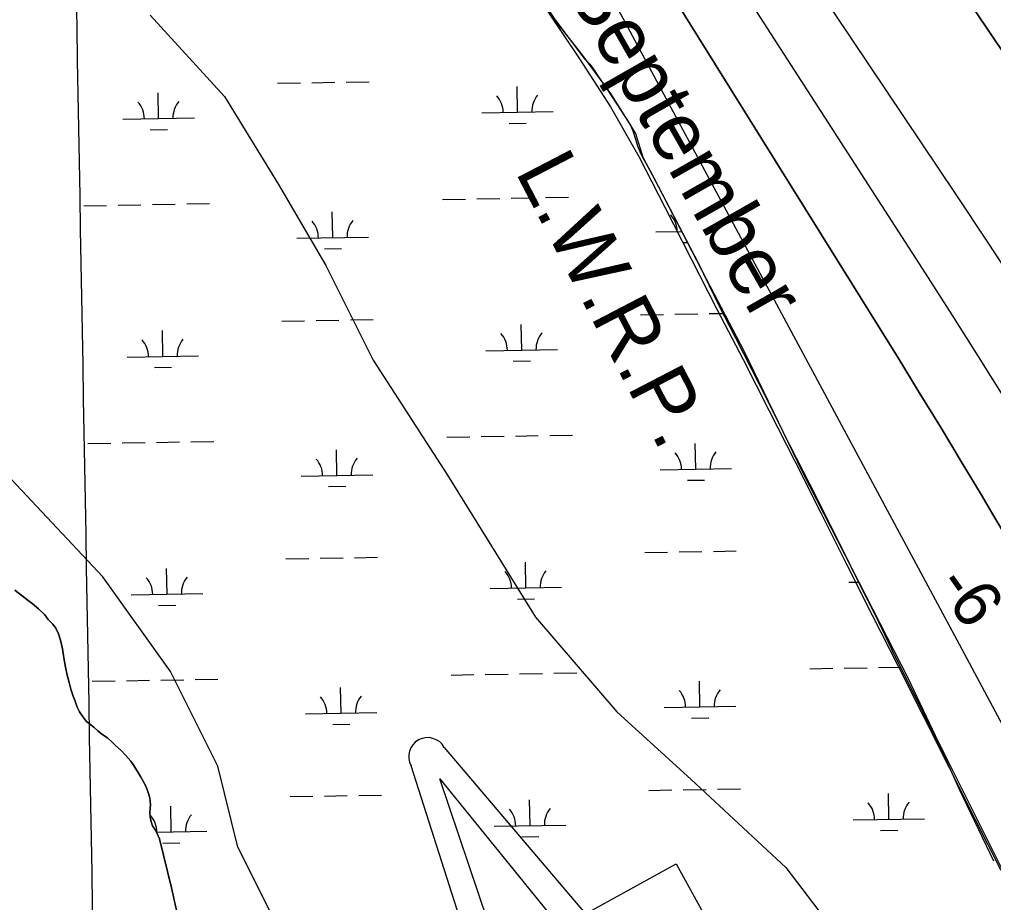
# Model space of a CAD drawing. Extents: x 3903937 to 3942190, y 260677 to 286651.
# Drawn here: x 3929344 to 3930706, y 267673 to 268908 of the extents above; entities that cross this region are included whole.
import ezdxf

# ---------------------------------------------------------------- set-up
doc = ezdxf.new("R2010")
doc.units = 0
for name, color, linetype in [('V-GRID-MAJR', 7, 'Continuous'), ('V-RIVR-EDGE', 7, 'Continuous'), ('V-RIVR-IDEN', 7, 'Continuous'), ('V-RIVR-RANG', 7, 'Continuous'), ('V-RRAP-FSHR', 7, 'Continuous'), ('V-SITE-VEGE', 7, 'Continuous'), ('V-TOPO-DPTH', 7, 'Continuous'), ('V-TOPO-MINR', 7, 'Continuous'), ('V-TOPO-SHOR', 7, 'Continuous'), ('V-TOPO-WATR-IDEN', 7, 'Continuous'), ('V-WETL-SWMP', 7, 'Continuous')]:
    doc.layers.add(name, color=color, linetype=linetype)

msp = doc.modelspace()

# ---------------------------------------------------------------- linework, layer by layer
at = {"layer": 'V-GRID-MAJR'}
msp.add_spline([(3929468.8340000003, 266390.48), (3929361.347, 272447.3), (3929253.805, 278507.203), (3929146.2630000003, 284567.099), (3929146.208, 284570.19)], degree=3, dxfattribs=at)
at = {"layer": 'V-RIVR-EDGE'}
msp.add_lwpolyline([(3930086.1586857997, 268915.228176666), (3930128.17837103, 268861.8281600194), (3930170.1980562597, 268804.92650293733), (3930205.2144606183, 268748.9002559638), (3930215.7193819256, 268715.6346718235), (3930237.6046346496, 268674.4903967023), (3930304.13580293, 268545.80511068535), (3930356.6604094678, 268445.13294815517), (3930438.94895971, 268275.3033870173), (3930586.0178580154, 267987.2934611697), (3930624.5359028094, 267906.7557311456), (3930740.0900371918, 267675.64746238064)], dxfattribs=at)
at = {"layer": 'V-RRAP-FSHR'}
msp.add_lwpolyline([(3930082.2995191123, 268920.3002778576), (3930126.917247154, 268853.62763779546), (3930170.2775031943, 268786.445045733), (3930209.8448632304, 268716.9195416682), (3930246.299263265, 268645.7085336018), (3930282.7536632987, 268574.4975255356), (3930319.208063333, 268503.28651746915), (3930355.6645113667, 268432.7493014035), (3930392.1189114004, 268360.8645013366), (3930428.5692154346, 268289.64939727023), (3930464.546431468, 268218.1967252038), (3930500.525695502, 268146.7440531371), (3930536.5029115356, 268075.28933307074), (3930572.482175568, 268003.83666100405), (3930608.459391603, 267932.38398893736), (3930644.4386556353, 267860.9313168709), (3930680.415871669, 267789.4765968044), (3930716.3951357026, 267718.24101273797)], dxfattribs=at)
at = {"layer": 'V-SITE-VEGE'}
for p, q in [((3929526.444, 268914.308), (3929630.474, 268800.763)), ((3929630.474, 268800.76300000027), (3929706.131, 268677.75800000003)), ((3929706.131, 268677.75800000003), (3929772.333, 268564.212)), ((3929772.333, 268564.212), (3929838.532, 268431.7460000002)), ((3929838.532, 268431.7460000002), (3929942.562, 268270.892)), ((3929460.244, 268128.963), (3929318.3850000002, 268280.354)), ((3929942.562, 268270.892), (3930065.508, 268072.1910000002)), ((3929554.8170000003, 267996.4950000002), (3929460.244, 268128.963)), ((3930065.508, 268072.1910000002), (3930178.994, 267939.722)), ((3929621.0160000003, 267864.028), (3929554.8170000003, 267996.4950000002)), ((3930178.994, 267939.722), (3930283.024, 267845.102)), ((3929649.389, 267750.483), (3929621.0160000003, 267864.028)), ((3930283.024, 267845.102), (3930415.4250000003, 267722.09500000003)), ((3929696.6750000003, 267655.86300000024), (3929649.389, 267750.483)), ((3930415.4250000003, 267722.09500000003), (3930538.3710000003, 267561.2410000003))]:
    msp.add_line(p, q, dxfattribs=at)
at = {"layer": 'V-TOPO-DPTH'}
for points in [[(3930216.8202591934, 269314.37286464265), (3930653.286260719, 268663.417751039), (3930697.529709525, 268596.93324108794), (3930741.4631458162, 268530.24603826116)], [(3930216.8202591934, 269314.37286464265), (3930653.286260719, 268663.417751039), (3930697.529709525, 268596.93324108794), (3930741.4631458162, 268530.24603826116)], [(3930726.2612115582, 268179.94143550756), (3930705.1874286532, 268215.7755539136), (3930689.896868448, 268241.5883312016), (3930660.905511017, 268290.1668089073), (3930631.703129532, 268338.6171530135), (3930602.1842119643, 268386.87529672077), (3930572.4542703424, 268435.00530682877), (3930101.4825073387, 269191.9124322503)], [(3932307.5758397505, 266512.03687088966), (3932284.888967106, 266544.7136403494), (3931774.5049885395, 267280.1774222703), (3931755.4695017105, 267307.7395045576), (3931736.516831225, 267335.35814458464), (3931717.6883852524, 267363.0616212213), (3931698.9427556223, 267390.8216555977), (3931502.947830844, 267682.4766339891), (3931427.679684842, 267795.149264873), (3931352.8264102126, 267908.09520675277), (3931278.595442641, 268021.4511151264), (3931204.77934644, 268135.08033449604), (3931091.722290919, 268310.1674066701), (3931074.6617986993, 268336.4024946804), (3931057.4891851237, 268362.5634659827), (3931040.148389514, 268388.61326222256), (3931022.6954725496, 268414.58894175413), (3930591.223877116, 269052.3132334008)], [(3932307.5758397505, 266512.03687088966), (3932284.888967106, 266544.7136403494), (3931774.5049885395, 267280.1774222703), (3931755.4695017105, 267307.7395045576), (3931736.516831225, 267335.35814458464), (3931717.6883852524, 267363.0616212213), (3931698.9427556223, 267390.8216555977), (3931502.947830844, 267682.4766339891), (3931427.679684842, 267795.149264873), (3931352.8264102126, 267908.09520675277), (3931278.595442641, 268021.4511151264), (3931204.77934644, 268135.08033449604), (3931091.722290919, 268310.1674066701), (3931074.6617986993, 268336.4024946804), (3931057.4891851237, 268362.5634659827), (3931040.148389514, 268388.61326222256), (3931022.6954725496, 268414.58894175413), (3930591.223877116, 269052.3132334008)]]:
    msp.add_lwpolyline(points, dxfattribs=at)
at = {"layer": 'V-TOPO-MINR'}
for points in [[(3930216.8202591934, 269314.37286464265), (3930653.286260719, 268663.417751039), (3930697.529709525, 268596.93324108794), (3930741.4631458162, 268530.24603826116)], [(3930159.036959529, 269253.3761378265), (3930610.627452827, 268553.3796932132), (3930647.830092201, 268495.2582607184), (3930684.754419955, 268436.9619383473), (3930721.2612802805, 268378.40328116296)], [(3930101.4825073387, 269191.9124322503), (3930572.4542703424, 268435.00530682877), (3930602.1842119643, 268386.87529672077), (3930631.703129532, 268338.6171530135), (3930660.905511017, 268290.1668089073), (3930689.896868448, 268241.5883312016), (3930705.1874286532, 268215.7755539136), (3930726.2612115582, 268179.94143550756)], [(3930063.3668164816, 269142.28954659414), (3930657.7691715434, 268034.63791891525), (3930739.634789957, 267881.9997314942), (3930821.4537407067, 267729.33654657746), (3930903.20268996, 267576.6358654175), (3930984.904971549, 267423.9101867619), (3931109.596831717, 267190.6957768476), (3931128.912763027, 267154.5556609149), (3931148.221468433, 267118.41168617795), (3931167.519334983, 267082.2619232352), (3931186.809975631, 267046.1083014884), (3931212.8888895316, 266997.2147651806), (3931219.135102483, 266985.50525687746), (3931225.38191368, 266973.7960677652), (3931231.6296222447, 266962.08735744), (3931237.877929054, 266950.378966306), (3931244.123986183, 266938.6693770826), (3931250.366445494, 266926.957871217), (3931256.603508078, 266915.2434903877), (3931262.836972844, 266903.52719291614), (3931269.462384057, 266891.0672790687), (3931279.0091127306, 266873.1213214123), (3931288.560183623, 266855.17767605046), (3931291.695692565, 266849.2921317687)], [(3930591.223877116, 269052.3132334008), (3931022.6954725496, 268414.58894175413), (3931040.148389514, 268388.61326222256), (3931057.4891851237, 268362.5634659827), (3931074.6617986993, 268336.4024946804), (3931091.722290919, 268310.1674066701), (3931204.77934644, 268135.08033449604), (3931278.595442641, 268021.4511151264), (3931352.8264102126, 267908.09520675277), (3931427.679684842, 267795.149264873), (3931502.947830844, 267682.4766339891), (3931698.9427556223, 267390.8216555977), (3931717.6883852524, 267363.0616212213), (3931736.516831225, 267335.35814458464), (3931755.4695017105, 267307.7395045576), (3931774.5049885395, 267280.1774222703), (3932284.888967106, 266544.7136403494), (3932307.5758397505, 266512.03687088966)]]:
    msp.add_lwpolyline(points, dxfattribs=at)
at = {"layer": 'V-TOPO-SHOR'}
for points in [[(3929337.311, 268110.003), (3929355.792, 268095.818), (3929361.395, 268091.309), (3929370.214, 268084.014), (3929379.117, 268075.56), (3929383.848, 268069.174), (3929390.573, 268062.647), (3929394.477, 268057.011), (3929398.546, 268048.848), (3929401.2430000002, 268040.18), (3929403.881, 268028.044), (3929405.886, 268015.711)], [(3929405.886, 268015.711), (3929408.19, 268002.528), (3929410.637, 267991.446), (3929413.199, 267981.102), (3929415.676, 267971.808), (3929418.983, 267962.08), (3929421.594, 267954.674), (3929424.617, 267946.634), (3929427.9760000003, 267939.953), (3929432.69, 267932.515), (3929437.227, 267927.08), (3929441.892, 267923.006), (3929447.596, 267918.286), (3929453.404, 267913.458), (3929459.216, 267908.84), (3929467.011, 267903.349), (3929473.951, 267897.031), (3929478.3030000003, 267893.069), (3929485.961, 267885.688), (3929492.168, 267879.48600000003), (3929499.3880000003, 267870.954), (3929503.705, 267864.995), (3929512.915, 267849.702), (3929517.203, 267841.955), (3929520.47, 267836.013), (3929523.392, 267828.395), (3929525.981, 267819.51900000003), (3929526.88, 267810.356), (3929526.575, 267804.579), (3929526.165, 267798.908), (3929526.481, 267792.594), (3929527.349, 267787.846), (3929530.0670000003, 267780.443), (3929532.932, 267775.663), (3929535.69, 267770.887), (3929539.864, 267762.511), (3929556.498, 267693.89), (3929568.7290000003, 267638.59)]]:
    msp.add_lwpolyline(points, dxfattribs=at)
at = {"layer": 'V-TOPO-WATR-IDEN'}
for points in [[(3929937.8335963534, 267890.20038546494), (3930135.442142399, 267657.2739186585), (3930262.205741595, 267727.1043117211), (3930570.3002639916, 267167.8181780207), (3930443.536664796, 267097.98778495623), (3930539.587371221, 266797.83256416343)], [(3930493.1431611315, 266772.24779482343), (3930285.649007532, 267023.119673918), (3930187.4987027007, 267201.2926063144), (3930051.446261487, 267126.3452593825), (3929960.2191155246, 267291.9505332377), (3930096.271556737, 267366.89788016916), (3929987.788392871, 267563.8281235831), (3929891.3893862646, 267864.6156161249)], [(3930012.93843868, 267605.6510053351), (3929931.7758049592, 267846.2495026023), (3930091.7695827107, 267649.0750854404)]]:
    msp.add_lwpolyline(points, dxfattribs=at)
msp.add_arc((3929914.6114913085, 267877.40800079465), 26.51247382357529, 28.84909497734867, 208.84909497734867, dxfattribs=at)
at = {"layer": 'V-WETL-SWMP'}
for p, q in [((3930048.26600344, 268974.80299684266), (3930092.6850033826, 268908.39299689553)), ((3930092.6850033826, 268908.39299689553), (3930129.777003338, 268858.98599693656)), ((3930129.777003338, 268858.98599693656), (3930133.712003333, 268853.8499969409)), ((3930133.712003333, 268853.8499969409), (3930137.2390033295, 268850.2049969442)), ((3930137.2390033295, 268850.2049969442), (3930141.4970033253, 268845.92899694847)), ((3930141.4970033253, 268845.92899694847), (3930145.79900332, 268840.53999695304)), ((3930145.79900332, 268840.53999695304), (3930148.571003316, 268836.1649969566)), ((3930148.571003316, 268836.1649969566), (3930152.4830033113, 268829.6689969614)), ((3930152.4830033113, 268829.6689969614), (3930164.082003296, 268813.02699697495)), ((3929704.6985846, 268819.1586471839), (3929736.693628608, 268819.7218153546)), ((3929752.6911506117, 268820.00339944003), (3929784.68619462, 268820.5665676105)), ((3929800.683716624, 268820.848151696), (3929832.6787606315, 268821.4113198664)), ((3930040.3078475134, 268778.6287593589), (3930039.674283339, 268814.62318386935)), ((3930164.082003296, 268813.02699697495), (3930198.281003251, 268760.63799701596)), ((3929538.47758039, 268769.7956777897), (3929537.8440162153, 268805.7901023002)), ((3929488.485324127, 268768.9157275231), (3929588.469836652, 268770.6756280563)), ((3929990.315591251, 268777.74880909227), (3930090.3001037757, 268779.5087096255)), ((3930028.581276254, 268762.98896116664), (3930052.5775592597, 268763.4113372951)), ((3930198.281003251, 268760.63799701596), (3930201.7950032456, 268752.5409970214)), ((3929526.7510091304, 268754.1558795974), (3929550.7472921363, 268754.57825572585)), ((3930201.7950032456, 268752.5409970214), (3930205.9140032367, 268739.7949970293)), ((3930205.9140032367, 268739.7949970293), (3930208.129003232, 268731.6569970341)), ((3930208.1290032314, 268731.6569970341), (3930211.275003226, 268723.68899703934)), ((3930211.275003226, 268723.68899703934), (3930215.768003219, 268714.8949970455)), ((3930215.768003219, 268714.8949970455), (3930225.3170032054, 268697.7309970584)), ((3930225.3170032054, 268697.7309970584), (3930265.6020031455, 268620.6899971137)), ((3929433.763257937, 268647.86292562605), (3929465.758301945, 268648.42609379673)), ((3929481.755823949, 268648.7076778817), (3929513.7508679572, 268649.2708460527)), ((3929529.7483899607, 268649.5524301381), (3929561.7434339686, 268650.1155983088)), ((3929577.7409559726, 268650.39718239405), (3929609.735999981, 268650.96035056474)), ((3929935.593525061, 268656.6960071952), (3929967.5885690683, 268657.2591753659)), ((3929983.5860910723, 268657.54075945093), (3930015.58113508, 268658.10392762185)), ((3930031.5786570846, 268658.38551170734), (3930063.5737010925, 268658.948679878)), ((3930079.5712230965, 268659.2302639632), (3930111.5662671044, 268659.7934321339)), ((3929781.918476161, 268603.24120041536), (3929781.2849119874, 268639.23562492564)), ((3930265.6020031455, 268620.6899971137), (3930293.2260031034, 268567.1729971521)), ((3930233.7564870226, 268611.19433171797), (3930270.1725447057, 268611.83531738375)), ((3929731.9262198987, 268602.3612501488), (3929831.910732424, 268604.1211506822)), ((3930272.022172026, 268596.4344837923), (3930278.067108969, 268596.54088514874)), ((3929770.191904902, 268587.6014022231), (3929794.188187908, 268588.0237783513)), ((3930293.2260031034, 268567.1729971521), (3930321.6270030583, 268508.20099719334)), ((3930308.3687326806, 268497.05775621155), (3930327.312281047, 268497.3911954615)), ((3930321.6270030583, 268508.20099719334), (3930345.250003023, 268463.28499722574)), ((3929710.5533335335, 268486.53517013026), (3929742.5483775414, 268487.09833830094)), ((3929758.545899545, 268487.37992238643), (3929790.540943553, 268487.9430905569)), ((3929806.538465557, 268488.2246746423), (3929838.533509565, 268488.7878428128)), ((3930212.3836006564, 268495.36825169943), (3930244.378644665, 268495.9314198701)), ((3930260.3761666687, 268496.2130039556), (3930292.371210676, 268496.77617212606)), ((3929544.332329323, 268437.17220073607), (3929543.698765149, 268473.1666252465)), ((3930046.162596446, 268446.00528230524), (3930045.5290322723, 268481.99970681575)), ((3930345.250003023, 268463.28499722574), (3930378.128002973, 268398.3639972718)), ((3929996.170340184, 268445.1253320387), (3930096.154852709, 268446.88523257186)), ((3929494.3400730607, 268436.29225046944), (3929594.3245855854, 268438.05215100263)), ((3930034.4360251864, 268430.365484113), (3930058.4323081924, 268430.7878602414)), ((3929532.6057580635, 268421.5324025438), (3929556.602041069, 268421.9547786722)), ((3930378.128002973, 268398.3639972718), (3930420.5710029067, 268313.43299733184)), ((3929941.4482739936, 268324.0725301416), (3929973.443318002, 268324.6356983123)), ((3929989.4408400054, 268324.9172823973), (3930021.4358840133, 268325.4804505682)), ((3930037.4334060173, 268325.7620346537), (3930069.4284500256, 268326.3252028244)), ((3930085.4259720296, 268326.6067869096), (3930117.421016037, 268327.16995508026)), ((3929439.61800687, 268315.2394485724), (3929471.613050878, 268315.8026167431)), ((3929487.610572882, 268316.0842008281), (3929519.60561689, 268316.647368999)), ((3929535.6031388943, 268316.92895308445), (3929567.5981829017, 268317.49212125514)), ((3929583.595704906, 268317.7737053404), (3929615.590748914, 268318.3368735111)), ((3929787.773225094, 268270.61772336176), (3929787.13966092, 268306.612147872)), ((3930289.603492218, 268279.45080493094), (3930288.969928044, 268315.44522944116)), ((3930420.5710029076, 268313.43299733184), (3930457.6030028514, 268241.64099738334)), ((3930239.6112359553, 268278.5708546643), (3930339.595748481, 268280.3307551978)), ((3929737.7809688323, 268269.73777309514), (3929837.765481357, 268271.49767362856)), ((3929776.0466538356, 268254.97792516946), (3929800.042936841, 268255.40030129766)), ((3930277.8769209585, 268263.8110067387), (3930301.8732039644, 268264.2333828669)), ((3930457.603002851, 268241.64099738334), (3930492.314002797, 268171.6189974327)), ((3930492.314002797, 268171.6189974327), (3930519.3580027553, 268116.6889974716)), ((3930218.2383495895, 268162.74477464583), (3930250.233393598, 268163.3079428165)), ((3930266.230915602, 268163.58952690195), (3930298.2259596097, 268164.1526950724)), ((3930314.223481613, 268164.4342791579), (3930346.2185256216, 268164.99744732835)), ((3929716.408082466, 268153.9116930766), (3929748.4031264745, 268154.4748612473)), ((3929764.400648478, 268154.7564453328), (3929796.395692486, 268155.31961350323)), ((3929812.39321449, 268155.60119758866), (3929844.388258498, 268156.1643657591)), ((3930052.0173453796, 268113.3818052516), (3930051.3837812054, 268149.3762297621)), ((3929550.1870782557, 268104.5487236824), (3929549.553514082, 268140.54314819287)), ((3930503.8553562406, 268121.3349365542), (3930516.9571018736, 268121.5655499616)), ((3930519.3580027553, 268116.6889974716), (3930540.569002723, 268075.4609975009)), ((3929355.792993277, 268095.81800617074), (3929337.3109932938, 268110.003006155)), ((3929500.194821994, 268103.6687734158), (3929600.1793345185, 268105.42867394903)), ((3930002.025089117, 268112.501854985), (3930102.009601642, 268114.2617555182)), ((3929361.395993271, 268091.30900617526), (3929355.792993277, 268095.81800617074)), ((3929370.212993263, 268084.01400618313), (3929361.395993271, 268091.30900617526)), ((3929538.460506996, 268088.90892549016), (3929562.456790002, 268089.3313016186)), ((3930040.29077412, 268097.74200705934), (3930064.2870571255, 268098.1643831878)), ((3929379.115993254, 268075.5600061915), (3929370.212993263, 268084.01400618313)), ((3929383.846993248, 268069.173006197), (3929379.115993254, 268075.5600061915)), ((3930540.569002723, 268075.4609975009), (3930568.129002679, 268018.04899754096)), ((3929390.5739932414, 268062.6480062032), (3929383.846993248, 268069.173006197)), ((3929394.475993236, 268057.01100620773), (3929390.5739932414, 268062.6480062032)), ((3929398.54699323, 268048.8470062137), (3929394.475993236, 268057.01100620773)), ((3929401.2429932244, 268040.18000621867), (3929398.54699323, 268048.8470062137)), ((3929403.8809932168, 268028.0450062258), (3929401.2429932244, 268040.18000621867)), ((3929405.8859932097, 268015.71000623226), (3929403.8809932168, 268028.0450062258)), ((3929408.1909932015, 268002.52800623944), (3929405.8859932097, 268015.71000623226)), ((3930568.129002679, 268018.04899754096), (3930599.616002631, 267955.0059975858)), ((3929410.6369931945, 267991.44700624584), (3929408.1909932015, 268002.52800623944)), ((3930043.2881549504, 267993.13855760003), (3930075.2831989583, 267993.7017257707)), ((3930091.2807209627, 267993.9833098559), (3930123.2757649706, 267994.54647802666)), ((3930449.1332900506, 268000.28213465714), (3930481.1283340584, 268000.84530282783)), ((3930497.125856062, 268001.12688691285), (3930529.1209000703, 268001.6900550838)), ((3930545.1184220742, 268001.9716391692), (3930575.8883777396, 268002.51324366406)), ((3929413.199993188, 267981.1010062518), (3929410.6369931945, 267991.44700624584)), ((3929415.674993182, 267971.8070062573), (3929413.199993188, 267981.1010062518)), ((3929445.4727558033, 267982.61597151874), (3929477.4677998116, 267983.1791396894)), ((3929493.465321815, 267983.46072377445), (3929525.460365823, 267984.02389194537)), ((3929541.457887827, 267984.30547603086), (3929573.4529318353, 267984.86864420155)), ((3929589.4504538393, 267985.15022828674), (3929621.4454978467, 267985.71339645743)), ((3929947.303022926, 267991.44905308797), (3929979.2980669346, 267992.01222125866)), ((3929995.295588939, 267992.2938053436), (3930027.2906329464, 267992.85697351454)), ((3930295.4582411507, 267946.8273278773), (3930294.8246769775, 267982.8217523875)), ((3929418.9839931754, 267962.0790062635), (3929415.674993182, 267971.8070062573)), ((3929793.627974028, 267937.9942463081), (3929792.9944098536, 267973.98867081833)), ((3929421.5949931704, 267954.67500626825), (3929418.9839931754, 267962.0790062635)), ((3929424.6169931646, 267946.6340062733), (3929421.59499317, 267954.67500626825)), ((3930599.616002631, 267955.0059975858), (3930627.6000025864, 267897.0299976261)), ((3929427.975993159, 267939.9540062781), (3929424.6169931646, 267946.6340062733)), ((3929432.6899931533, 267932.516006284), (3929427.975993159, 267939.9540062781)), ((3929743.635717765, 267937.1142960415), (3929843.6202302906, 267938.8741965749)), ((3930245.4659848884, 267945.94737761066), (3930345.4504974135, 267947.70727814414)), ((3929437.2269931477, 267927.07900628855), (3929432.6899931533, 267932.516006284)), ((3929441.890993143, 267923.0060062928), (3929437.2269931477, 267927.0790062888)), ((3930283.7316698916, 267931.18752968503), (3930307.727952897, 267931.60990581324)), ((3929447.595993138, 267918.2850062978), (3929441.890993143, 267923.0060062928)), ((3929453.4039931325, 267913.45800630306), (3929447.595993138, 267918.2850062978)), ((3929459.215993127, 267908.8400063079), (3929453.4039931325, 267913.45800630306)), ((3929781.901402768, 267922.3544481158), (3929805.897685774, 267922.776824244)), ((3929467.0109931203, 267903.3490063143), (3929459.215993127, 267908.8400063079)), ((3929473.9519931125, 267897.0310063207), (3929467.0109931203, 267903.3490063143)), ((3929478.302993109, 267893.06800632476), (3929473.9519931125, 267897.0310063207)), ((3929485.960993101, 267885.6870063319), (3929478.302993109, 267893.06800632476)), ((3929492.1679930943, 267879.48600633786), (3929485.9609931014, 267885.68700633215)), ((3930627.6000025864, 267897.0299976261), (3930635.5070025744, 267881.5009976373)), ((3929499.386993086, 267870.9550063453), (3929492.167993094, 267879.48600633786)), ((3929503.704993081, 267864.9950063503), (3929499.386993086, 267870.9550063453)), ((3930635.5070025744, 267881.5009976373), (3930658.1230025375, 267831.77699767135)), ((3929512.9149930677, 267849.702006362), (3929503.704993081, 267864.9950063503)), ((3929517.2029930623, 267841.9550063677), (3929512.9149930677, 267849.702006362)), ((3929520.469993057, 267836.01300637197), (3929517.2029930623, 267841.9550063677)), ((3929523.3929930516, 267828.39400637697), (3929520.469993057, 267836.01300637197)), ((3930224.0930985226, 267830.1212975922), (3930256.0881425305, 267830.68446576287)), ((3930272.0856645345, 267830.9660498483), (3930304.080708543, 267831.52921801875)), ((3930320.078230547, 267831.81080210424), (3930352.073274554, 267832.3739702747)), ((3930658.1230025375, 267831.77699767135), (3930685.0810024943, 267775.3029977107)), ((3929525.979993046, 267819.5190063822), (3929523.3929930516, 267828.39400637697)), ((3929526.879993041, 267810.356006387), (3929525.979993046, 267819.5190063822)), ((3929722.262831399, 267821.28821602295), (3929754.257875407, 267821.85138419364)), ((3929770.2553974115, 267822.1329682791), (3929802.2504414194, 267822.6961364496)), ((3929818.247963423, 267822.97772053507), (3929850.2430074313, 267823.5408887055)), ((3930057.8720943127, 267780.758328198), (3930057.238530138, 267816.75275270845)), ((3930559.702361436, 267789.59140976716), (3930559.0687972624, 267825.5858342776)), ((3929526.1649930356, 267798.907006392), (3929526.5739930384, 267804.5780063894)), ((3929526.5739930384, 267804.5780063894), (3929526.879993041, 267810.356006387)), ((3929556.0418271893, 267771.92524662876), (3929555.408263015, 267807.9196711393)), ((3929526.480993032, 267792.59300639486), (3929526.1649930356, 267798.907006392)), ((3929527.348993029, 267787.8470063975), (3929526.480993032, 267792.59300639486)), ((3930509.710105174, 267788.71145950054), (3930609.694617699, 267790.4713600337)), ((3929530.065993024, 267780.44200640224), (3929527.3489930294, 267787.8470063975)), ((3929532.93099302, 267775.6630064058), (3929530.065993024, 267780.44200640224)), ((3929535.690993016, 267770.8860064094), (3929532.93099302, 267775.6630064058)), ((3930007.87983805, 267779.87837793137), (3930107.8643505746, 267781.63827846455)), ((3930685.0810024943, 267775.3029977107), (3930706.0000024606, 267731.41999774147)), ((3929535.301476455, 267771.5601805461), (3929606.034083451, 267772.8051968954)), ((3929539.8639930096, 267762.51000641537), (3929535.690993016, 267770.8860064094)), ((3929556.498992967, 267693.8900064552), (3929539.8639930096, 267762.51000641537)), ((3930046.145523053, 267765.1185300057), (3930070.141806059, 267765.5409061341)), ((3930547.9757901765, 267773.9516115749), (3930571.972073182, 267774.37398770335)), ((3929544.3152559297, 267756.2854484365), (3929568.311538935, 267756.70782456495)), ((3929568.7289929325, 267638.5910064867), (3929556.498992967, 267693.8900064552))]:
    msp.add_line(p, q, dxfattribs=at)
for centre, radius, start, end in [((3929985.065111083, 268778.1312682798), 35.24628790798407, 0.2365807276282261, 41.780239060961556), ((3930095.5338718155, 268780.0757097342), 35.24628790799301, 140.23657772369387, 181.7802360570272), ((3929483.2348439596, 268769.2981867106), 35.24628790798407, 0.2365807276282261, 41.780239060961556), ((3929593.7036046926, 268771.242628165), 35.24628790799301, 140.23657772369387, 181.7802360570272), ((3930228.506006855, 268611.5767909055), 35.24628790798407, 0.2365807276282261, 41.780239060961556), ((3929726.675739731, 268602.74370933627), 35.24628790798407, 0.2365807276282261, 41.780239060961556), ((3929837.1445004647, 268604.6881507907), 35.24628790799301, 140.23657772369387, 181.7802360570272), ((3930101.388620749, 268447.4522326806), 35.24628790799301, 140.23657772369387, 181.7802360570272), ((3929489.0895928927, 268436.674709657), 35.24628790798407, 0.2365807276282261, 41.780239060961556), ((3929599.5583536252, 268438.61915111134), 35.24628790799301, 140.23657772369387, 181.7802360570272), ((3929990.919860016, 268445.50779122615), 35.24628790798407, 0.2365807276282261, 41.780239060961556), ((3929732.5304886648, 268270.1202322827), 35.24628790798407, 0.2365807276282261, 41.780239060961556), ((3929842.9992493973, 268272.06467373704), 35.24628790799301, 140.23657772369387, 181.7802360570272), ((3930234.360755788, 268278.95331385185), 35.24628790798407, 0.2365807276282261, 41.780239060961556), ((3930344.8295165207, 268280.8977553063), 35.24628790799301, 140.23657772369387, 181.7802360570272), ((3929996.7746089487, 268112.8843141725), 35.24628790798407, 0.2365807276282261, 41.780239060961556), ((3930107.243369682, 268114.8287556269), 35.24628790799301, 140.23657772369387, 181.7802360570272), ((3929494.944341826, 268104.0512326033), 35.24628790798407, 0.2365807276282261, 41.780239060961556), ((3929605.413102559, 268105.99567405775), 35.24628790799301, 140.23657772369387, 181.7802360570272), ((3930240.215504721, 267946.3298367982), 35.24628790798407, 0.2365807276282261, 41.780239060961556), ((3930350.684265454, 267948.2742782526), 35.24628790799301, 140.23657772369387, 181.7802360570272), ((3929738.3852375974, 267937.496755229), 35.24628790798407, 0.2365807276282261, 41.780239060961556), ((3929848.8539983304, 267939.4411966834), 35.24628790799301, 140.23657772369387, 181.7802360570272), ((3930002.6293578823, 267780.2608371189), 35.24628790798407, 0.2365807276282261, 41.780239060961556), ((3930113.0981186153, 267782.20527857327), 35.24628790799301, 140.23657772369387, 181.7802360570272), ((3930504.4596250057, 267789.0939186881), 35.24628790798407, 0.2365807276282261, 41.780239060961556), ((3930614.9283857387, 267791.0383601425), 35.24628790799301, 140.23657772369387, 181.7802360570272), ((3929500.7990907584, 267771.42775554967), 35.24628790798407, 0.2365807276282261, 41.780239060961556), ((3929611.267851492, 267773.3721970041), 35.24628790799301, 140.23657772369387, 181.7802360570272)]:
    msp.add_arc(centre, radius, start, end, dxfattribs=at)

# ---------------------------------------------------------------- texts
at = {"layer": 'V-RIVR-IDEN'}
msp.add_text('September', height=82.999832, rotation=299.69650335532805, dxfattribs=at).set_placement((3930105.896179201, 268952.48336949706))
at = {"layer": 'V-RIVR-RANG'}
msp.add_text('-6', height=67.00000000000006, rotation=305.28802777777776, dxfattribs=at).set_placement((3930623.734907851, 268117.2808706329))
at = {"layer": 'V-TOPO-WATR-IDEN'}
msp.add_text('L.W.R.P.', height=82.99999999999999, rotation=297.4523281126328, dxfattribs=at).set_placement((3930036.376426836, 268695.9093277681))

doc.saveas('drawing.dxf')
